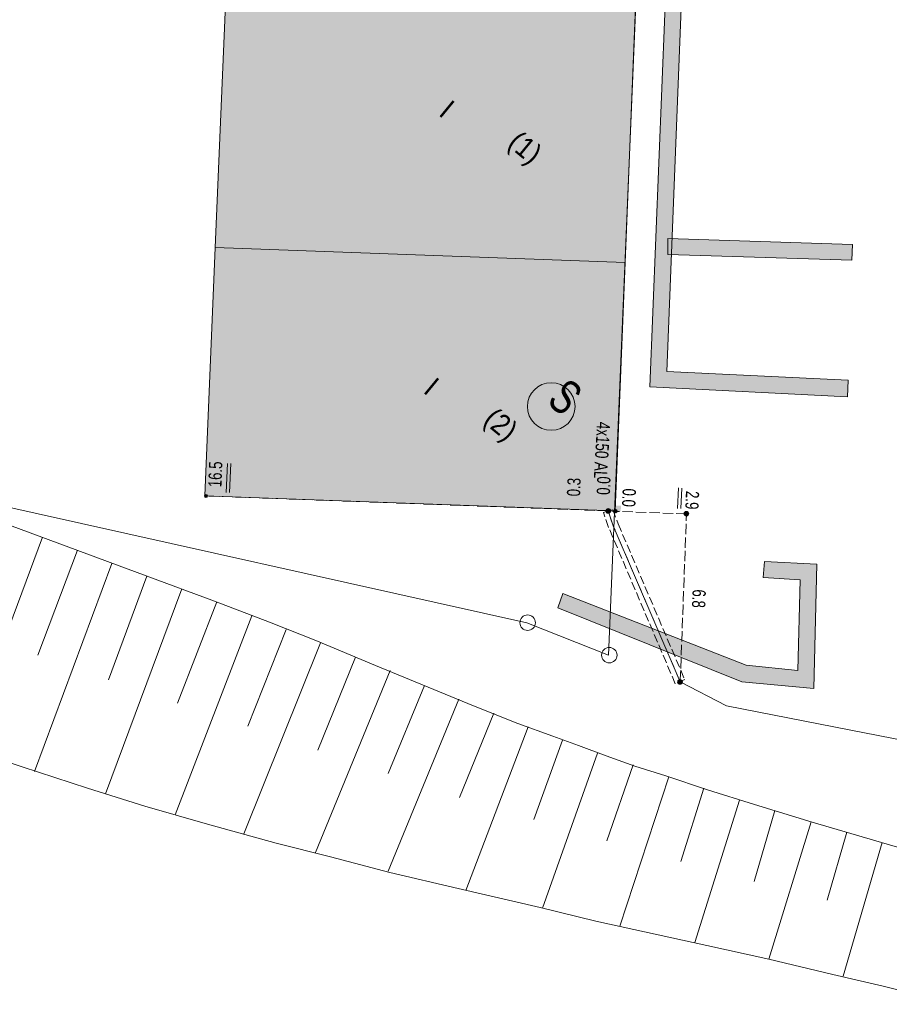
# Model space of a CAD drawing. Header units: metres. Extents: x -740 to 758, y -633 to 854.
# Tile 261 of 656: x -332 to -297, y 284 to 323. Entities that reach past the tile are written whole.
import ezdxf

# ---------------------------------------------------------------- set-up
doc = ezdxf.new("R2010")
doc.units = ezdxf.units.M
doc.header["$MEASUREMENT"] = 0
for name, pattern in [('333_125', [0.4576, 0.3328, -0.1248]), ('333_333', [0.6656, 0.3328, -0.3328]), ('416_125', [0.5408, 0.416, -0.1248])]:
    doc.linetypes.add(name, pattern=pattern)
for name, color, linetype in [('Grundkarte.LOVION', 7, 'Continuous'), ('Grundkarte_Text.LOVION', 7, 'Continuous'), ('Strom.LOVION', 7, 'Continuous'), ('StromBemass.LOVION', 7, 'Continuous')]:
    doc.layers.add(name, color=color, linetype=linetype)
doc.styles.add('ERSTELLTER_STIL_1', font='arial.ttf')

msp = doc.modelspace()

# ---------------------------------------------------------------- hatches: boundary and pattern name
at = {"layer": 'Grundkarte.LOVION', "linetype": 'Continuous', "lineweight": 18}
for points in [[(-298.051, 329.177), (-306.149, 329.479), (-306.986, 308.412), (-299.025, 308.008), (-299.003, 308.69), (-306.308, 309.04), (-305.521, 328.801), (-298.046, 328.527)], [(-307.979, 313.428), (-307.496, 325.416), (-323.991, 326.05), (-324.5, 314.03)], [(-298.827, 314.146), (-306.27, 314.393), (-306.266, 313.743), (-298.855, 313.522)], [(-308.39, 303.428), (-307.979, 313.428), (-324.5, 314.03), (-324.911, 304.029)], [(-302.422, 300.73), (-300.935, 300.639), (-301.022, 296.995), (-303.112, 297.205), (-310.487, 300.09), (-310.696, 299.508), (-303.283, 296.538), (-300.389, 296.259), (-300.258, 301.267), (-302.368, 301.386)]]:
    msp.add_hatch(color=254, dxfattribs=at).paths.add_polyline_path(points)
at = {"layer": 'Strom.LOVION', "linetype": 'Continuous', "lineweight": 13}
msp.add_hatch(color=7, dxfattribs=at).paths.add_polyline_path([(-309.202, 303.422), (-308.166, 303.405), (-308.144, 303.629), (-309.196, 303.659)])
at = {"layer": 'StromBemass.LOVION', "linetype": 'Continuous', "lineweight": 13}
for points in [[(-324.821, 303.981), (-324.816, 303.988), (-324.812, 303.995), (-324.809, 304.002), (-324.808, 304.01), (-324.807, 304.018), (-324.807, 304.025), (-324.808, 304.033), (-324.81, 304.041), (-324.813, 304.048), (-324.816, 304.055), (-324.821, 304.062), (-324.826, 304.067), (-324.833, 304.072), (-324.839, 304.076), (-324.846, 304.08), (-324.854, 304.082), (-324.862, 304.084), (-324.87, 304.084), (-324.877, 304.084), (-324.885, 304.082), (-324.893, 304.08), (-324.9, 304.076), (-324.906, 304.072), (-324.912, 304.067), (-324.918, 304.061), (-324.922, 304.055), (-324.926, 304.048), (-324.929, 304.041), (-324.931, 304.033), (-324.932, 304.025), (-324.932, 304.017), (-324.931, 304.009), (-324.929, 304.002), (-324.926, 303.994), (-324.922, 303.987), (-324.918, 303.981), (-324.912, 303.975), (-324.906, 303.97), (-324.899, 303.966), (-324.892, 303.963), (-324.885, 303.96), (-324.877, 303.959), (-324.869, 303.958), (-324.861, 303.959), (-324.853, 303.96), (-324.846, 303.963), (-324.839, 303.966), (-324.832, 303.971), (-324.826, 303.976)], [(-308.591, 303.357), (-308.584, 303.367), (-308.578, 303.377), (-308.574, 303.388), (-308.571, 303.399), (-308.57, 303.411), (-308.57, 303.423), (-308.571, 303.435), (-308.574, 303.446), (-308.579, 303.457), (-308.584, 303.468), (-308.591, 303.477), (-308.599, 303.486), (-308.609, 303.493), (-308.619, 303.5), (-308.629, 303.505), (-308.641, 303.508), (-308.652, 303.51), (-308.664, 303.511), (-308.676, 303.51), (-308.687, 303.508), (-308.699, 303.504), (-308.709, 303.499), (-308.719, 303.493), (-308.728, 303.485), (-308.737, 303.477), (-308.743, 303.467), (-308.749, 303.457), (-308.753, 303.446), (-308.756, 303.434), (-308.758, 303.422), (-308.758, 303.411), (-308.756, 303.399), (-308.753, 303.387), (-308.749, 303.376), (-308.743, 303.366), (-308.736, 303.357), (-308.728, 303.348), (-308.719, 303.34), (-308.709, 303.334), (-308.698, 303.329), (-308.687, 303.325), (-308.675, 303.323), (-308.663, 303.323), (-308.652, 303.323), (-308.64, 303.326), (-308.629, 303.329), (-308.618, 303.334), (-308.608, 303.341), (-308.599, 303.348)], [(-308.618, 303.375), (-308.614, 303.382), (-308.61, 303.389), (-308.607, 303.396), (-308.605, 303.404), (-308.604, 303.412), (-308.604, 303.42), (-308.605, 303.428), (-308.607, 303.436), (-308.61, 303.443), (-308.614, 303.45), (-308.619, 303.457), (-308.624, 303.463), (-308.63, 303.468), (-308.637, 303.472), (-308.644, 303.476), (-308.652, 303.478), (-308.66, 303.479), (-308.668, 303.48), (-308.676, 303.479), (-308.684, 303.478), (-308.692, 303.475), (-308.699, 303.472), (-308.706, 303.468), (-308.712, 303.462), (-308.717, 303.457), (-308.722, 303.45), (-308.726, 303.443), (-308.729, 303.435), (-308.731, 303.428), (-308.732, 303.42), (-308.732, 303.412), (-308.731, 303.404), (-308.729, 303.396), (-308.726, 303.388), (-308.722, 303.381), (-308.717, 303.375), (-308.712, 303.369), (-308.705, 303.364), (-308.699, 303.36), (-308.691, 303.356), (-308.684, 303.354), (-308.676, 303.352), (-308.668, 303.352), (-308.66, 303.352), (-308.652, 303.354), (-308.644, 303.356), (-308.637, 303.36), (-308.63, 303.364), (-308.624, 303.369)], [(-308.321, 303.369), (-308.317, 303.375), (-308.313, 303.382), (-308.31, 303.389), (-308.308, 303.397), (-308.307, 303.404), (-308.307, 303.412), (-308.308, 303.419), (-308.31, 303.427), (-308.313, 303.434), (-308.317, 303.441), (-308.321, 303.447), (-308.327, 303.453), (-308.333, 303.457), (-308.339, 303.461), (-308.346, 303.465), (-308.353, 303.467), (-308.361, 303.468), (-308.369, 303.469), (-308.376, 303.468), (-308.384, 303.467), (-308.391, 303.465), (-308.398, 303.461), (-308.404, 303.457), (-308.41, 303.452), (-308.416, 303.447), (-308.42, 303.44), (-308.424, 303.434), (-308.427, 303.427), (-308.428, 303.419), (-308.429, 303.411), (-308.429, 303.404), (-308.428, 303.396), (-308.426, 303.389), (-308.424, 303.382), (-308.42, 303.375), (-308.415, 303.369), (-308.41, 303.363), (-308.404, 303.358), (-308.398, 303.354), (-308.391, 303.351), (-308.383, 303.349), (-308.376, 303.347), (-308.368, 303.347), (-308.361, 303.347), (-308.353, 303.349), (-308.346, 303.351), (-308.339, 303.354), (-308.332, 303.359), (-308.326, 303.363)], [(-308.321, 303.369), (-308.317, 303.375), (-308.313, 303.382), (-308.31, 303.389), (-308.308, 303.397), (-308.307, 303.404), (-308.307, 303.412), (-308.308, 303.419), (-308.31, 303.427), (-308.313, 303.434), (-308.317, 303.441), (-308.321, 303.447), (-308.327, 303.453), (-308.333, 303.457), (-308.339, 303.461), (-308.346, 303.465), (-308.353, 303.467), (-308.361, 303.468), (-308.369, 303.469), (-308.376, 303.468), (-308.384, 303.467), (-308.391, 303.465), (-308.398, 303.461), (-308.404, 303.457), (-308.41, 303.452), (-308.416, 303.447), (-308.42, 303.44), (-308.424, 303.434), (-308.427, 303.427), (-308.428, 303.419), (-308.429, 303.411), (-308.429, 303.404), (-308.428, 303.396), (-308.426, 303.389), (-308.424, 303.382), (-308.42, 303.375), (-308.415, 303.369), (-308.41, 303.363), (-308.404, 303.358), (-308.398, 303.354), (-308.391, 303.351), (-308.383, 303.349), (-308.376, 303.347), (-308.368, 303.347), (-308.361, 303.347), (-308.353, 303.349), (-308.346, 303.351), (-308.339, 303.354), (-308.332, 303.359), (-308.326, 303.363)], [(-308.316, 303.369), (-308.312, 303.375), (-308.308, 303.382), (-308.305, 303.389), (-308.303, 303.397), (-308.302, 303.404), (-308.303, 303.412), (-308.303, 303.419), (-308.305, 303.427), (-308.308, 303.434), (-308.312, 303.441), (-308.317, 303.447), (-308.322, 303.452), (-308.328, 303.457), (-308.334, 303.461), (-308.341, 303.465), (-308.348, 303.467), (-308.356, 303.468), (-308.364, 303.469), (-308.371, 303.468), (-308.379, 303.467), (-308.386, 303.464), (-308.393, 303.461), (-308.399, 303.457), (-308.405, 303.452), (-308.411, 303.447), (-308.415, 303.44), (-308.419, 303.434), (-308.422, 303.426), (-308.423, 303.419), (-308.424, 303.411), (-308.424, 303.404), (-308.423, 303.396), (-308.421, 303.389), (-308.419, 303.382), (-308.415, 303.375), (-308.41, 303.369), (-308.405, 303.363), (-308.399, 303.358), (-308.393, 303.354), (-308.386, 303.351), (-308.378, 303.349), (-308.371, 303.347), (-308.363, 303.347), (-308.356, 303.347), (-308.348, 303.349), (-308.341, 303.351), (-308.334, 303.354), (-308.327, 303.358), (-308.321, 303.363)], [(-305.443, 303.248), (-305.437, 303.258), (-305.431, 303.268), (-305.427, 303.279), (-305.424, 303.29), (-305.422, 303.302), (-305.422, 303.313), (-305.424, 303.325), (-305.427, 303.336), (-305.431, 303.347), (-305.437, 303.357), (-305.444, 303.367), (-305.452, 303.375), (-305.461, 303.383), (-305.471, 303.389), (-305.481, 303.394), (-305.493, 303.397), (-305.504, 303.4), (-305.516, 303.4), (-305.527, 303.4), (-305.539, 303.397), (-305.55, 303.394), (-305.561, 303.389), (-305.57, 303.382), (-305.579, 303.375), (-305.587, 303.366), (-305.594, 303.357), (-305.6, 303.347), (-305.604, 303.336), (-305.607, 303.324), (-305.608, 303.313), (-305.608, 303.301), (-305.607, 303.289), (-305.604, 303.278), (-305.6, 303.267), (-305.594, 303.257), (-305.587, 303.248), (-305.579, 303.239), (-305.57, 303.232), (-305.56, 303.225), (-305.549, 303.221), (-305.538, 303.217), (-305.527, 303.215), (-305.515, 303.214), (-305.503, 303.215), (-305.492, 303.217), (-305.481, 303.221), (-305.47, 303.226), (-305.46, 303.232), (-305.451, 303.24)], [(-305.466, 303.259), (-305.462, 303.266), (-305.458, 303.273), (-305.455, 303.28), (-305.453, 303.288), (-305.452, 303.296), (-305.452, 303.303), (-305.453, 303.311), (-305.455, 303.319), (-305.458, 303.326), (-305.462, 303.333), (-305.467, 303.339), (-305.472, 303.345), (-305.478, 303.35), (-305.485, 303.354), (-305.492, 303.358), (-305.499, 303.36), (-305.507, 303.362), (-305.515, 303.362), (-305.523, 303.361), (-305.531, 303.36), (-305.538, 303.358), (-305.545, 303.354), (-305.552, 303.35), (-305.558, 303.345), (-305.563, 303.339), (-305.568, 303.333), (-305.572, 303.326), (-305.575, 303.318), (-305.577, 303.311), (-305.577, 303.303), (-305.577, 303.295), (-305.576, 303.287), (-305.574, 303.28), (-305.572, 303.272), (-305.568, 303.265), (-305.563, 303.259), (-305.558, 303.253), (-305.552, 303.248), (-305.545, 303.244), (-305.538, 303.241), (-305.53, 303.238), (-305.523, 303.237), (-305.515, 303.237), (-305.507, 303.237), (-305.499, 303.239), (-305.492, 303.241), (-305.484, 303.244), (-305.478, 303.249), (-305.472, 303.254)], [(-305.464, 303.257), (-305.459, 303.264), (-305.455, 303.27), (-305.452, 303.278), (-305.45, 303.285), (-305.449, 303.293), (-305.449, 303.301), (-305.45, 303.309), (-305.452, 303.317), (-305.455, 303.324), (-305.459, 303.331), (-305.464, 303.337), (-305.469, 303.343), (-305.475, 303.348), (-305.482, 303.352), (-305.489, 303.356), (-305.497, 303.358), (-305.504, 303.36), (-305.512, 303.36), (-305.52, 303.359), (-305.528, 303.358), (-305.536, 303.356), (-305.543, 303.352), (-305.549, 303.348), (-305.555, 303.343), (-305.561, 303.337), (-305.565, 303.331), (-305.569, 303.324), (-305.572, 303.316), (-305.574, 303.309), (-305.575, 303.301), (-305.575, 303.293), (-305.574, 303.285), (-305.572, 303.277), (-305.569, 303.27), (-305.565, 303.263), (-305.561, 303.257), (-305.555, 303.251), (-305.549, 303.246), (-305.542, 303.242), (-305.535, 303.238), (-305.528, 303.236), (-305.52, 303.235), (-305.512, 303.234), (-305.504, 303.235), (-305.496, 303.236), (-305.489, 303.239), (-305.482, 303.242), (-305.475, 303.246), (-305.469, 303.251)], [(-305.699, 296.472), (-305.692, 296.481), (-305.686, 296.491), (-305.682, 296.502), (-305.679, 296.514), (-305.678, 296.526), (-305.678, 296.537), (-305.679, 296.549), (-305.682, 296.56), (-305.686, 296.571), (-305.692, 296.582), (-305.699, 296.591), (-305.707, 296.6), (-305.716, 296.607), (-305.726, 296.614), (-305.737, 296.619), (-305.748, 296.622), (-305.76, 296.624), (-305.772, 296.625), (-305.783, 296.624), (-305.795, 296.622), (-305.806, 296.618), (-305.817, 296.613), (-305.827, 296.607), (-305.836, 296.599), (-305.844, 296.591), (-305.851, 296.581), (-305.856, 296.571), (-305.861, 296.56), (-305.864, 296.548), (-305.865, 296.537), (-305.865, 296.525), (-305.863, 296.513), (-305.86, 296.502), (-305.856, 296.491), (-305.85, 296.481), (-305.843, 296.471), (-305.835, 296.463), (-305.826, 296.455), (-305.816, 296.449), (-305.806, 296.444), (-305.794, 296.44), (-305.783, 296.438), (-305.771, 296.437), (-305.759, 296.438), (-305.748, 296.44), (-305.736, 296.444), (-305.726, 296.449), (-305.716, 296.455), (-305.707, 296.463)], [(-305.721, 296.498), (-305.716, 296.504), (-305.712, 296.511), (-305.709, 296.518), (-305.707, 296.526), (-305.706, 296.534), (-305.706, 296.542), (-305.707, 296.55), (-305.709, 296.557), (-305.712, 296.565), (-305.716, 296.572), (-305.721, 296.578), (-305.726, 296.584), (-305.733, 296.589), (-305.739, 296.593), (-305.746, 296.597), (-305.754, 296.599), (-305.762, 296.6), (-305.77, 296.601), (-305.778, 296.6), (-305.785, 296.599), (-305.793, 296.596), (-305.8, 296.593), (-305.807, 296.589), (-305.813, 296.584), (-305.818, 296.578), (-305.823, 296.571), (-305.827, 296.564), (-305.83, 296.557), (-305.832, 296.549), (-305.833, 296.541), (-305.833, 296.534), (-305.832, 296.526), (-305.83, 296.518), (-305.827, 296.511), (-305.823, 296.504), (-305.818, 296.497), (-305.813, 296.491), (-305.807, 296.486), (-305.8, 296.482), (-305.793, 296.479), (-305.785, 296.476), (-305.777, 296.475), (-305.769, 296.475), (-305.761, 296.475), (-305.754, 296.477), (-305.746, 296.479), (-305.739, 296.482), (-305.732, 296.487), (-305.726, 296.492)]]:
    msp.add_hatch(color=7, dxfattribs=at).paths.add_polyline_path(points)

# ---------------------------------------------------------------- linework, layer by layer
at = {"layer": 'Grundkarte.LOVION', "color": 8, "linetype": 'Continuous', "lineweight": 18}
for points in [[(-329.44, 333.113), (-322.78, 332.109), (-307.261, 330.877), (-308.649, 297.609), (-311.939, 298.913), (-333.512, 303.72), (-348.722, 309.652)], [(-348.722, 309.652), (-333.512, 303.72), (-311.939, 298.913), (-308.649, 297.609), (-307.261, 330.877), (-302.166, 330.459), (-298.075, 330.327), (-268.47, 329.527), (-223.493, 328.693), (-202.816, 327.907), (-203, 322.835), (-182.524, 322), (-181.966, 304.202), (-180.783, 282.122), (-157.897, 280.812), (-128.197, 287.204), (-121.142, 286.682), (-119.143, 286.493), (-119.83, 274.781), (-120.668, 260.069), (-120.707, 259.562)]]:
    msp.add_lwpolyline(points, dxfattribs=at)
at = {"layer": 'Grundkarte.LOVION', "color": 7, "linetype": 'Continuous', "lineweight": 13}
for points in [[(-298.051, 329.177), (-298.046, 328.527), (-305.521, 328.801), (-306.308, 309.04), (-299.003, 308.69), (-299.025, 308.008), (-306.986, 308.412), (-306.149, 329.479)], [(-298.827, 314.146), (-298.855, 313.522), (-306.266, 313.743), (-306.27, 314.393)], [(-302.422, 300.73), (-302.368, 301.386), (-300.258, 301.267), (-300.389, 296.259), (-303.283, 296.538), (-310.696, 299.508), (-310.487, 300.09), (-303.112, 297.205), (-301.022, 296.995), (-300.935, 300.639)]]:
    msp.add_lwpolyline(points, close=True, dxfattribs=at)
at = {"layer": 'Grundkarte.LOVION', "color": 8, "linetype": 'Continuous', "lineweight": 18}
for points in [[(-307.979, 313.428), (-324.5, 314.03), (-323.991, 326.05), (-307.496, 325.416)], [(-308.39, 303.428), (-324.911, 304.029), (-324.5, 314.03), (-307.979, 313.428)]]:
    msp.add_lwpolyline(points, close=True, dxfattribs=at)
at = {"layer": 'Grundkarte.LOVION', "color": 7, "linetype": 'Continuous', "lineweight": 13}
for points in [[(-274.069, 283.405), (-275.37, 283.721), (-276.801, 284.142), (-278.594, 284.647), (-282.218, 285.741), (-288.841, 287.576), (-292.123, 288.496), (-297.107, 289.901), (-300.453, 290.874), (-302.77, 291.593), (-304.66, 292.177), (-306.341, 292.751), (-307.59, 293.132), (-308.754, 293.55), (-309.86, 293.974), (-310.901, 294.345), (-312.311, 294.857), (-314.094, 295.57), (-318.036, 297.194), (-320.44, 298.2), (-322.315, 298.933), (-324.526, 299.781), (-332.776, 302.846)], [(-331.457, 302.355), (-334.616, 293.859)], [(-330.047, 301.842), (-331.643, 297.607)], [(-328.664, 301.298), (-331.776, 292.925)], [(-327.254, 300.785), (-328.797, 296.615)], [(-325.845, 300.273), (-328.91, 292.023)], [(-324.435, 299.76), (-326.016, 295.675)], [(-323.02, 299.189), (-326.108, 291.173)], [(-321.636, 298.645), (-323.176, 294.741)], [(-320.253, 298.1), (-323.343, 290.409)], [(-318.838, 297.529), (-320.362, 293.775)], [(-317.454, 296.985), (-320.462, 289.657)], [(-316.065, 296.382), (-317.522, 292.84)], [(-314.682, 295.837), (-317.522, 288.91)], [(-313.267, 295.266), (-314.65, 291.88)], [(-311.884, 294.722), (-314.401, 288.121)], [(-335.535, 294.183), (-332.268, 293.113), (-329.641, 292.247), (-327.325, 291.527), (-324.8, 290.799), (-322.036, 290.035), (-319.854, 289.48), (-317.458, 288.857), (-314.705, 288.21), (-311.408, 287.438), (-309.167, 286.889), (-304.697, 285.907), (-302.19, 285.355), (-299.618, 284.749), (-297.591, 284.267), (-294.411, 283.485)], [(-310.5, 294.177), (-311.666, 290.989)], [(-309.091, 293.665), (-311.317, 287.418)], [(-307.655, 293.185), (-308.715, 290.125)], [(-306.218, 292.704), (-308.202, 286.688)], [(-304.815, 292.25), (-305.737, 289.293)], [(-303.378, 291.77), (-305.182, 286.037)], [(-301.948, 291.348), (-302.791, 288.488)], [(-300.486, 290.9), (-302.19, 285.355)], [(-299.055, 290.479), (-299.852, 287.741)], [(-297.625, 290.057), (-299.197, 284.672)]]:
    msp.add_lwpolyline(points, dxfattribs=at)
at = {"layer": 'Grundkarte.LOVION', "color": 253, "linetype": 'Continuous', "lineweight": 18}
for points in [[(-294.411, 283.485), (-297.591, 284.267), (-299.618, 284.749), (-302.19, 285.355), (-304.697, 285.907), (-309.167, 286.889), (-311.408, 287.438), (-314.705, 288.21), (-317.458, 288.857), (-319.854, 289.48), (-322.036, 290.035), (-324.8, 290.799), (-327.325, 291.527), (-329.641, 292.247), (-332.268, 293.113), (-335.535, 294.183)], [(-335.535, 294.183), (-332.268, 293.113), (-329.641, 292.247), (-327.325, 291.527), (-324.8, 290.799), (-322.036, 290.035), (-319.854, 289.48), (-317.458, 288.857), (-314.705, 288.21), (-311.408, 287.438), (-309.167, 286.889), (-304.697, 285.907), (-302.19, 285.355), (-299.618, 284.749), (-297.591, 284.267), (-294.411, 283.485)]]:
    msp.add_lwpolyline(points, dxfattribs=at)
at = {"layer": 'Grundkarte.LOVION', "color": 9, "linetype": 'Continuous', "lineweight": 18}
for centre, radius in [((-311.911, 298.915), 0.311), ((-308.623, 297.608), 0.312)]:
    msp.add_circle(centre, radius, dxfattribs=at)
at = {"layer": 'Strom.LOVION', "color": 7, "linetype": '333_125', "lineweight": 13}
msp.add_lwpolyline([(-305.964, 296.453), (-308.649, 302.752), (-308.856, 303.353), (-308.484, 303.478), (-308.264, 302.893), (-305.582, 296.624)], close=True, dxfattribs=at)
at = {"layer": 'Strom.LOVION', "color": 9, "linetype": '333_333', "lineweight": 18}
msp.add_lwpolyline([(-305.765, 296.532), (-308.463, 302.815), (-308.67, 303.415)], dxfattribs=at)
at = {"layer": 'Strom.LOVION', "color": 5, "linetype": 'Continuous', "lineweight": 18}
msp.add_lwpolyline([(-285.34, 289.706), (-285.337, 290.135), (-285.859, 291.991), (-292.854, 293.405), (-303.897, 295.562), (-305.765, 296.532), (-308.463, 302.815), (-308.67, 303.415)], dxfattribs=at)
at = {"layer": 'Strom.LOVION', "color": 1, "linetype": 'Continuous', "lineweight": 18}
msp.add_circle((-310.961, 307.624), 0.959, dxfattribs=at)
at = {"layer": 'StromBemass.LOVION', "color": 7, "linetype": 'Continuous', "lineweight": 13}
for points in [[(-324.052, 304.157), (-324.004, 305.329)], [(-323.919, 304.156), (-323.871, 305.328)], [(-305.834, 304.343), (-305.871, 303.511)], [(-305.701, 304.341), (-305.738, 303.51)]]:
    msp.add_lwpolyline(points, dxfattribs=at)
at = {"layer": 'StromBemass.LOVION', "color": 7, "linetype": '416_125', "lineweight": 13}
msp.add_lwpolyline([(-305.765, 296.532), (-305.51, 303.295), (-308.358, 303.401), (-308.67, 303.415), (-324.866, 304.019)], dxfattribs=at)
at = {"layer": 'StromBemass.LOVION', "color": 7, "linetype": 'Continuous', "lineweight": 13}
for centre, radius in [((-324.869, 304.021), 0.0628), ((-308.664, 303.417), 0.0942), ((-308.668, 303.416), 0.0641), ((-308.368, 303.408), 0.0611), ((-308.368, 303.408), 0.0611), ((-308.363, 303.408), 0.0611), ((-305.515, 303.307), 0.0931), ((-305.515, 303.299), 0.0627), ((-305.512, 303.297), 0.0629), ((-305.771, 296.531), 0.0939), ((-305.77, 296.538), 0.0632)]:
    msp.add_circle(centre, radius, dxfattribs=at)

# ---------------------------------------------------------------- texts
at = {"layer": 'Grundkarte_Text.LOVION', "color": 7, "linetype": 'Continuous', "lineweight": 13, "attachment_point": 7, "style": 'ERSTELLTER_STIL_1'}
for s, insert, char_height, rotation in [('{\\A1;\\W0.89448x;I}', (-315.532, 319.38), 0.83073, 320.5841), ('{\\A1;\\W0.89450x;(1)}', (-312.916, 317.95), 0.83073, 320.5841), ('{\\A1;\\W0.89448x;I}', (-316.154, 308.206), 0.83074, 320.5837), ('{\\A1;\\W0.89449x;(2)}', (-313.895, 306.8), 0.83073, 320.5841)]:
    msp.add_mtext(s, dxfattribs=dict(at, insert=insert, char_height=char_height, rotation=rotation))
at = {"layer": 'Strom.LOVION', "color": 1, "linetype": 'Continuous', "lineweight": 18, "insert": (-311.195, 307.756), "char_height": 1.37442, "attachment_point": 7, "rotation": 320.5839, "style": 'ERSTELLTER_STIL_1'}
msp.add_mtext('{\\A1;\\W0.71558x;S}', dxfattribs=at)
at = {"layer": 'Strom.LOVION', "color": 5, "linetype": 'Continuous', "lineweight": 18, "insert": (-309.12, 307.019), "char_height": 0.53354, "attachment_point": 7, "rotation": 266.7066, "style": 'ERSTELLTER_STIL_1'}
msp.add_mtext('{\\A1;\\W0.72505x;4x150 AL}', dxfattribs=at)
at = {"layer": 'StromBemass.LOVION', "color": 7, "linetype": 'Continuous', "lineweight": 13, "char_height": 0.53354, "attachment_point": 7, "style": 'ERSTELLTER_STIL_1'}
for s, insert, rotation in [('{\\A1;\\W0.71559x;16.5}', (-324.238, 304.363), 87.842), ('{\\A1;\\W0.71558x;0.3}', (-309.791, 303.997), 87.842), ('{\\A1;\\W0.71559x;0.0}', (-308.591, 304.056), 87.842), ('{\\A1;\\W0.71559x;0.0}', (-308.088, 304.331), 267.8434), ('{\\A1;\\W0.71559x;2.9}', (-305.541, 304.23), 267.8434), ('{\\A1;\\W0.71558x;6.8}', (-305.272, 300.264), 267.8434)]:
    msp.add_mtext(s, dxfattribs=dict(at, insert=insert, rotation=rotation))

doc.saveas('drawing.dxf')
